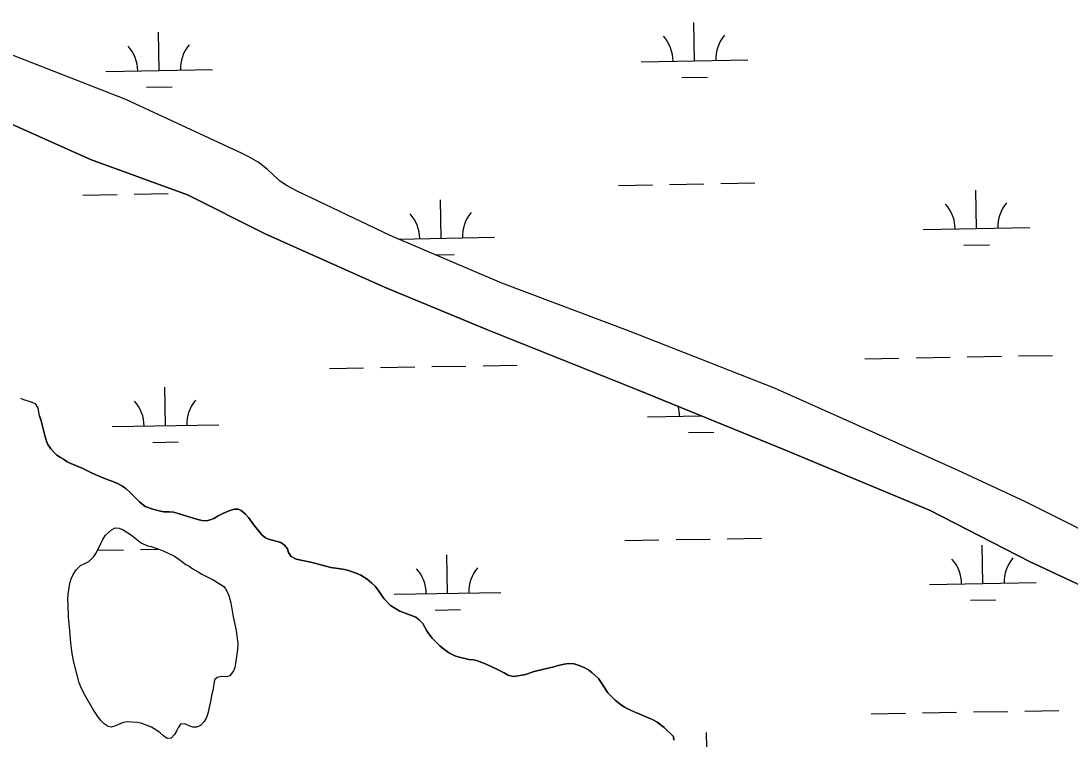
# Model space of a CAD drawing. Extents: x 3957609 to 3995875, y 234277 to 260273.
# Drawn here: x 3983395 to 3984378, y 248304 to 248977 of the extents above; entities that cross this region are included whole.
import ezdxf

# ---------------------------------------------------------------- set-up
doc = ezdxf.new("R2010")
doc.units = 0
for name, color, linetype in [('V-GRID-MAJR', 7, 'Continuous'), ('V-TOPO-SHOR', 7, 'Continuous'), ('V-WETL-SWMP', 7, 'Continuous')]:
    doc.layers.add(name, color=color, linetype=linetype)

msp = doc.modelspace()

# ---------------------------------------------------------------- linework, layer by layer
at = {"layer": 'V-GRID-MAJR'}
msp.add_spline([(3961703.892, 248787.859), (3967022.571, 248887.277), (3972341.236, 248987.469), (3977659.886, 249088.434), (3982978.522, 249190.173), (3988297.143, 249292.685), (3993615.748, 249395.971), (3993615.749, 249395.971)], degree=3, dxfattribs=at)
at = {"layer": 'V-TOPO-SHOR'}
for points in [[(3984469.459, 248409.82), (3984340.59, 248469.91), (3984246.182, 248518.395), (3984111.138, 248574.688), (3983972.378, 248630.998), (3983831.814, 248687.314), (3983735.353, 248727.311), (3983623.536, 248777.245), (3983550.634, 248813.645), (3983459.881, 248847.035), (3983375.515, 248884.753), (3983281.385, 248923.679), (3983231.246, 248943.74), (3983225.835, 248944.93), (3983220.951, 248945.163), (3983215.425, 248943.912), (3983211.595, 248942.015), (3983207.549, 248939.377), (3983204.35, 248935.886), (3983200.503, 248930.274)], [(3984432.005, 248478.254), (3984336.318, 248526.105), (3984273.049, 248555.668), (3984174.268, 248599.817), (3984101.032, 248632.818), (3983965.55, 248685.823), (3983845.324, 248730.907), (3983740.813, 248775.611), (3983652.749, 248817.485), (3983644.168, 248822.299), (3983638.026, 248826.358), (3983631.253, 248832.333), (3983625.437, 248837.772), (3983617.075, 248844.283), (3983608.176, 248849.308), (3983602.03, 248852.413), (3983588.571, 248858.838), (3983492.872, 248903.081), (3983365.339, 248952.655)], [(3983411.849, 248606.749), (3983410.598, 248614.042), (3983408.488, 248617.555), (3983404.462, 248619.588), (3983397.464, 248621.845), (3983394.603, 248623.131)], [(3983411.849, 248606.749), (3983413.528, 248602.072), (3983417.184, 248587.087), (3983418.441, 248583.048), (3983419.809, 248579.855), (3983422.552, 248575.704), (3983425.089, 248572.935), (3983428.262, 248570.053), (3983431.755, 248567.598), (3983434.51, 248566.101), (3983438.004, 248563.643), (3983441.395, 248562.037), (3983451.996, 248557.853), (3983460.894, 248553.252), (3983464.71, 248551.537), (3983475.415, 248547.142), (3983480.61, 248545.316), (3983484.532, 248543.601), (3983489.722, 248540.818), (3983493.216, 248538.363), (3983496.284, 248535.696), (3983505.694, 248526.103), (3983511.091, 248521.729), (3983518.089, 248519.257), (3983525.3, 248517.317), (3983528.589, 248516.879), (3983533.686, 248516.963), (3983537.508, 248516.525), (3983542.067, 248515.337), (3983555.004, 248511.249), (3983560.306, 248509.742), (3983564.124, 248508.771), (3983568.582, 248508.542), (3983571.982, 248509.375), (3983575.492, 248510.637), (3983579.537, 248513.062), (3983583.686, 248515.169), (3983590.387, 248518.221), (3983594.746, 248519.369), (3983598.354, 248519.249), (3983601.109, 248517.965), (3983605.131, 248514.55), (3983607.984, 248511.458), (3983612.735, 248505.07), (3983620.552, 248495.164), (3983623.831, 248492.389), (3983626.694, 248491.209), (3983638.149, 248488.084), (3983641.747, 248485.733), (3983644.387, 248482.114), (3983645.436, 248478.713), (3983647.862, 248475.092), (3983652.63, 248472.526), (3983667.48, 248469.492), (3983685.085, 248464.536), (3983691.985, 248463.871), (3983697.819, 248462.785), (3983701.53, 248461.921), (3983708.952, 248459.449), (3983713.298, 248457.413), (3983719.229, 248453.887), (3983723.567, 248450.047), (3983726.526, 248447.063), (3983730.118, 248442.375), (3983734.868, 248435.561), (3983740.788, 248429.378), (3983743.541, 248427.457), (3983749.791, 248423.929), (3983764.738, 248418.239), (3983768.019, 248415.784), (3983771.295, 248412.374), (3983775.09, 248405.458), (3983776.989, 248402.478), (3983780.157, 248398.535), (3983787.243, 248391.394), (3983790.629, 248388.619), (3983796.451, 248384.562), (3983801.325, 248382.098), (3983805.247, 248380.597), (3983810.551, 248379.301), (3983814.371, 248378.647), (3983818.723, 248378.207), (3983821.693, 248377.558), (3983826.675, 248375.837), (3983831.445, 248373.802), (3983840.135, 248369.626), (3983847.551, 248365.878), (3983851.045, 248363.742), (3983856.138, 248362.659), (3983864.529, 248363.791), (3983867.504, 248364.418), (3983875.797, 248367.144), (3983884.726, 248369.55), (3983893.971, 248371.635), (3983898.222, 248372.892), (3983903.75, 248374.144), (3983907.891, 248374.658), (3983913.093, 248374.424), (3983916.91, 248373.241), (3983922.528, 248371.094), (3983926.872, 248368.528)], [(3983438.872, 248439.743), (3983439.966, 248447.704), (3983440.828, 248450.991), (3983441.797, 248454.067), (3983443.513, 248458.093), (3983446.397, 248462.646), (3983450.448, 248466.453), (3983454.384, 248468.561), (3983458.107, 248470.244), (3983463.01, 248475.002), (3983464.72, 248477.754), (3983466.967, 248481.887), (3983469.643, 248487.183), (3983471.249, 248490.894), (3983473.709, 248494.918), (3983479.568, 248499.991), (3983482.974, 248501.781), (3983486.793, 248501.447), (3983490.291, 248499.946), (3983498.34, 248495.031), (3983504.371, 248489.909), (3983507.652, 248487.453), (3983513.696, 248485.094), (3983516.772, 248484.232), (3983527.268, 248480.474), (3983538.499, 248475.225), (3983542.628, 248472.554), (3983549.298, 248467.643), (3983552.157, 248466.04), (3983555.864, 248463.582), (3983560.843, 248460.694), (3983564.019, 248458.558), (3983572.283, 248454.278), (3983575.355, 248452.885), (3983584.676, 248447.007), (3983586.472, 248444.558), (3983587.946, 248441.898), (3983589.312, 248438.496), (3983590.465, 248434.879), (3983591.303, 248431.586), (3983593.584, 248418.411), (3983596.294, 248405.767), (3983597.834, 248393.125), (3983597.707, 248387.923), (3983595.847, 248374.66), (3983594.983, 248371.053), (3983593.801, 248367.766), (3983590.281, 248363.109), (3983587.092, 248362.38), (3983582.314, 248362.718), (3983578.382, 248361.565), (3983576.144, 248359.449), (3983574.405, 248349.584), (3983573.323, 248344.917), (3983572.564, 248340.567), (3983571.267, 248335.051), (3983569.645, 248328.049), (3983568.461, 248324.127), (3983566.43, 248320.312), (3983562.909, 248316.611), (3983559.082, 248315.034), (3983555.58, 248315.153), (3983552.186, 248316.441), (3983548.16, 248318.371), (3983544.017, 248317.963), (3983542.2, 248315.104), (3983540.807, 248312.03), (3983538.669, 248308.11), (3983535.364, 248304.938), (3983531.647, 248304.635), (3983528.366, 248306.984), (3983525.191, 248309.757), (3983522.121, 248311.999), (3983517.038, 248315.1), (3983512.903, 248316.814), (3983508.027, 248318.532), (3983503.89, 248319.399), (3983498.477, 248319.952), (3983494.656, 248320.074), (3983490.513, 248319.454), (3983485.939, 248317.666), (3983483.175, 248316.298), (3983479.24, 248315.147), (3983476.271, 248315.796), (3983472.459, 248318.254), (3983469.181, 248321.557), (3983466.541, 248325.178), (3983462.426, 248331.672), (3983453.782, 248346.358), (3983450.304, 248353.379), (3983449.151, 248356.57), (3983444.238, 248375.913), (3983442.679, 248384.095), (3983441.447, 248394.185), (3983440.232, 248408.843), (3983439.21, 248418.51), (3983438.831, 248429.763), (3983438.428, 248435.076), (3983438.872, 248439.743)], [(3983926.872, 248368.528), (3983929.835, 248366.392), (3983935.864, 248360.742), (3983939.135, 248355.949), (3983941.245, 248352.439), (3983944.835, 248347.434), (3983948.429, 248343.598), (3983951.601, 248340.505), (3983956.256, 248336.663), (3983960.174, 248333.782), (3983965.259, 248331.211), (3983969.392, 248329.391), (3983972.466, 248328.316), (3983983.595, 248323.706), (3983986.563, 248322.206), (3983990.8, 248319.749), (3983997.468, 248314.731), (3984006.353, 248306.412), (3984006.658, 248302.908)]]:
    msp.add_lwpolyline(points, dxfattribs=at)
at = {"layer": 'V-WETL-SWMP'}
for p, q in [((3984025.873, 248939.301), (3984025.218, 248975.295)), ((3983524.048, 248930.176), (3983523.393, 248966.171)), ((3983975.881, 248938.392), (3984075.865, 248940.21)), ((3983474.056, 248929.267), (3983574.039, 248931.085)), ((3983512.33, 248914.53), (3983536.326, 248914.966)), ((3984014.155, 248923.655), (3984038.151, 248924.091)), ((3983954.575, 248822.554), (3983986.57, 248823.135)), ((3984002.568, 248823.426), (3984034.562, 248824.008)), ((3984050.56, 248824.299), (3984082.554, 248824.881)), ((3984290.208, 248782.219), (3984289.554, 248818.213)), ((3983452.75, 248813.429), (3983484.745, 248814.011)), ((3983500.742, 248814.302), (3983532.737, 248814.883)), ((3983788.383, 248773.094), (3983787.729, 248809.088)), ((3984240.217, 248781.31), (3984340.2, 248783.128)), ((3983748.397, 248772.367), (3983838.375, 248774.003)), ((3983783.008, 248757.563), (3983800.662, 248757.884)), ((3984278.491, 248766.572), (3984302.487, 248767.009)), ((3984185.565, 248660.225), (3984217.56, 248660.807)), ((3984233.557, 248661.098), (3984265.552, 248661.68)), ((3984281.549, 248661.971), (3984313.544, 248662.552)), ((3984329.541, 248662.843), (3984361.536, 248663.425)), ((3983683.74, 248651.101), (3983715.734, 248651.682)), ((3983731.732, 248651.973), (3983763.727, 248652.555)), ((3983779.724, 248652.846), (3983811.719, 248653.428)), ((3983827.716, 248653.719), (3983859.711, 248654.3)), ((3983530.096, 248597.556), (3983529.441, 248633.551)), ((3983981.929, 248605.772), (3984032.282, 248606.688)), ((3984031.921, 248606.681), (3984031.918, 248606.836)), ((3983480.104, 248596.647), (3983580.088, 248598.465)), ((3984020.203, 248591.035), (3984044.199, 248591.471)), ((3983518.378, 248581.91), (3983542.374, 248582.346)), ((3984056.608, 248491.679), (3984088.602, 248492.261)), ((3983960.624, 248489.934), (3983992.618, 248490.515)), ((3984008.616, 248490.806), (3984040.61, 248491.388)), ((3984296.256, 248449.599), (3984295.602, 248485.593)), ((3983466.457, 248480.948), (3983490.793, 248481.391)), ((3983506.791, 248481.682), (3983523.066, 248481.978)), ((3983794.431, 248440.474), (3983793.777, 248476.468)), ((3984246.265, 248448.69), (3984346.248, 248450.508)), ((3983744.44, 248439.565), (3983844.423, 248441.383)), ((3984284.539, 248433.952), (3984308.535, 248434.389)), ((3983782.714, 248424.828), (3983806.71, 248425.264)), ((3984191.613, 248327.605), (3984223.608, 248328.187)), ((3984239.605, 248328.478), (3984271.6, 248329.06)), ((3984287.597, 248329.351), (3984319.592, 248329.932)), ((3984335.589, 248330.223), (3984367.584, 248330.805)), ((3984037.962, 248274.454), (3984037.314, 248310.055))]:
    msp.add_line(p, q, dxfattribs=at)
for points in [[(3984432.004, 248478.253), (3984336.318, 248526.105), (3984273.049, 248555.668), (3984174.268, 248599.817), (3984101.032, 248632.818), (3983965.55, 248685.823), (3983845.325, 248730.908), (3983740.813, 248775.611), (3983652.748, 248817.485), (3983644.167, 248822.299), (3983638.025, 248826.358), (3983631.254, 248832.332), (3983625.436, 248837.771), (3983617.075, 248844.282), (3983608.176, 248849.309), (3983602.03, 248852.413), (3983588.571, 248858.838), (3983492.871, 248903.08), (3983365.338, 248952.655)], [(3983375.515, 248884.754), (3983459.88, 248847.035), (3983550.634, 248813.644), (3983623.537, 248777.246), (3983735.353, 248727.311), (3983831.814, 248687.314), (3983972.378, 248630.997), (3984111.138, 248574.688), (3984246.181, 248518.394), (3984340.59, 248469.911), (3984469.459, 248409.819)], [(3983411.849, 248606.75), (3983410.598, 248614.042), (3983408.488, 248617.554), (3983404.462, 248619.588), (3983397.464, 248621.846), (3983394.603, 248623.131)], [(3983438.004, 248563.644), (3983434.51, 248566.1), (3983431.756, 248567.598), (3983428.262, 248570.054), (3983425.089, 248572.934), (3983422.552, 248575.704), (3983419.809, 248579.856), (3983418.441, 248583.047), (3983417.184, 248587.087), (3983413.529, 248602.072), (3983411.849, 248606.75)], [(3983965.259, 248331.212), (3983960.174, 248333.781), (3983956.257, 248336.664), (3983951.601, 248340.505), (3983948.428, 248343.597), (3983944.834, 248347.434), (3983941.245, 248352.438), (3983939.136, 248355.95), (3983935.864, 248360.742), (3983929.835, 248366.393), (3983926.871, 248368.529), (3983922.528, 248371.094), (3983916.91, 248373.241), (3983913.093, 248374.424), (3983907.891, 248374.658), (3983903.749, 248374.144), (3983898.223, 248372.892), (3983893.971, 248371.635), (3983884.725, 248369.55), (3983875.797, 248367.144), (3983867.505, 248364.417), (3983864.529, 248363.792), (3983856.137, 248362.659), (3983851.045, 248363.741), (3983847.55, 248365.879), (3983840.134, 248369.625), (3983831.445, 248373.801), (3983826.675, 248375.838), (3983821.692, 248377.557), (3983818.722, 248378.206), (3983814.371, 248378.648), (3983810.551, 248379.301), (3983805.248, 248380.596), (3983801.326, 248382.099), (3983796.452, 248384.561), (3983790.629, 248388.619), (3983787.243, 248391.393), (3983780.158, 248398.535), (3983776.989, 248402.477), (3983775.09, 248405.457), (3983771.296, 248412.374), (3983768.019, 248415.784), (3983764.738, 248418.24), (3983749.791, 248423.928), (3983743.541, 248427.457), (3983740.788, 248429.379), (3983734.868, 248435.561), (3983730.118, 248442.375), (3983726.527, 248447.062), (3983723.567, 248450.046), (3983719.229, 248453.886), (3983713.298, 248457.414), (3983708.953, 248459.449), (3983701.531, 248461.921), (3983697.819, 248462.786), (3983691.984, 248463.871), (3983685.085, 248464.536), (3983667.481, 248469.492), (3983652.63, 248472.525), (3983647.862, 248475.092), (3983645.435, 248478.712), (3983644.387, 248482.114), (3983641.748, 248485.734), (3983638.148, 248488.085), (3983626.694, 248491.21), (3983623.832, 248492.39), (3983620.552, 248495.164), (3983612.736, 248505.07), (3983607.984, 248511.459), (3983605.13, 248514.55), (3983601.109, 248517.964), (3983598.354, 248519.249), (3983594.745, 248519.37), (3983590.387, 248518.22), (3983583.686, 248515.168), (3983579.537, 248513.061), (3983575.492, 248510.636), (3983571.983, 248509.376), (3983568.583, 248508.541), (3983564.124, 248508.771), (3983560.306, 248509.742), (3983555.004, 248511.25), (3983542.067, 248515.337), (3983537.507, 248516.524), (3983533.686, 248516.964), (3983528.59, 248516.879), (3983525.3, 248517.317), (3983518.089, 248519.257), (3983511.091, 248521.728), (3983505.695, 248526.103), (3983496.284, 248535.696), (3983493.216, 248538.363), (3983489.723, 248540.819), (3983484.532, 248543.601), (3983480.61, 248545.315), (3983475.415, 248547.142), (3983464.71, 248551.538), (3983460.895, 248553.252), (3983451.995, 248557.854), (3983441.395, 248562.038), (3983438.004, 248563.644)], [(3984006.657, 248302.909), (3984006.353, 248306.413), (3983997.468, 248314.731), (3983990.8, 248319.748), (3983986.563, 248322.207), (3983983.596, 248323.706), (3983972.467, 248328.316), (3983969.393, 248329.391), (3983965.259, 248331.212)]]:
    msp.add_lwpolyline(points, dxfattribs=at)
msp.add_lwpolyline([(3983438.428, 248435.075), (3983438.872, 248439.744), (3983439.966, 248447.703), (3983440.829, 248450.991), (3983441.797, 248454.066), (3983443.512, 248458.093), (3983446.397, 248462.647), (3983450.447, 248466.453), (3983454.384, 248468.56), (3983458.107, 248470.244), (3983463.01, 248475.001), (3983464.72, 248477.755), (3983466.967, 248481.886), (3983469.643, 248487.184), (3983471.25, 248490.894), (3983473.709, 248494.918), (3983479.569, 248499.991), (3983482.974, 248501.782), (3983486.794, 248501.448), (3983490.292, 248499.947), (3983498.341, 248495.03), (3983504.372, 248489.909), (3983507.653, 248487.454), (3983513.695, 248485.094), (3983516.771, 248484.232), (3983527.267, 248480.473), (3983538.5, 248475.225), (3983542.629, 248472.554), (3983549.298, 248467.643), (3983552.158, 248466.039), (3983555.864, 248463.581), (3983560.843, 248460.695), (3983564.019, 248458.558), (3983572.283, 248454.278), (3983575.356, 248452.885), (3983584.676, 248447.008), (3983586.471, 248444.558), (3983587.946, 248441.898), (3983589.312, 248438.495), (3983590.466, 248434.88), (3983591.302, 248431.586), (3983593.584, 248418.411), (3983596.293, 248405.766), (3983597.834, 248393.125), (3983597.707, 248387.923), (3983595.848, 248374.659), (3983594.984, 248371.053), (3983593.802, 248367.766), (3983590.28, 248363.109), (3983587.092, 248362.379), (3983582.315, 248362.717), (3983578.382, 248361.565), (3983576.144, 248359.45), (3983574.405, 248349.584), (3983573.324, 248344.916), (3983572.563, 248340.566), (3983571.267, 248335.051), (3983569.646, 248328.05), (3983568.462, 248324.127), (3983566.429, 248320.313), (3983562.91, 248316.611), (3983559.082, 248315.034), (3983555.579, 248315.154), (3983552.186, 248316.442), (3983548.16, 248318.37), (3983544.017, 248317.962), (3983542.201, 248315.103), (3983540.808, 248312.029), (3983538.669, 248308.11), (3983535.364, 248304.938), (3983531.647, 248304.635), (3983528.365, 248306.984), (3983525.191, 248309.757), (3983522.122, 248311.999), (3983517.038, 248315.099), (3983512.904, 248316.814), (3983508.027, 248318.533), (3983503.89, 248319.399), (3983498.478, 248319.952), (3983494.656, 248320.074), (3983490.513, 248319.454), (3983485.94, 248317.667), (3983483.174, 248316.298), (3983479.241, 248315.147), (3983476.271, 248315.796), (3983472.459, 248318.253), (3983469.181, 248321.558), (3983466.541, 248325.178), (3983462.427, 248331.672), (3983453.781, 248346.359), (3983450.305, 248353.38), (3983449.151, 248356.57), (3983444.239, 248375.913), (3983442.68, 248384.095), (3983441.447, 248394.186), (3983440.233, 248408.843), (3983439.21, 248418.509), (3983438.831, 248429.764)], close=True, dxfattribs=at)
for centre, start, end in [((3983579.273, 248931.656), 140.269876, 181.813534), ((3983970.63, 248938.772), 0.269879, 41.813537), ((3984081.098, 248940.78), 140.269876, 181.813534), ((3983468.805, 248929.647), 0.269879, 41.813537), ((3983843.608, 248774.573), 140.269876, 181.813534), ((3984234.966, 248781.689), 0.269879, 41.813537), ((3984345.433, 248783.698), 140.269876, 181.813534), ((3983733.141, 248772.565), 0.269879, 41.813537), ((3983474.853, 248597.027), 0.269879, 41.813537), ((3983585.321, 248599.036), 140.269876, 181.813534), ((3983976.678, 248606.152), 0.269879, 15.306992), ((3984241.014, 248449.069), 0.269879, 41.813537), ((3984351.481, 248451.078), 140.269876, 181.813534), ((3983739.189, 248439.945), 0.269879, 41.813537), ((3983849.656, 248441.953), 140.269876, 181.813534)]:
    msp.add_arc(centre, 35.246, start, end, dxfattribs=at)

doc.saveas('drawing.dxf')
